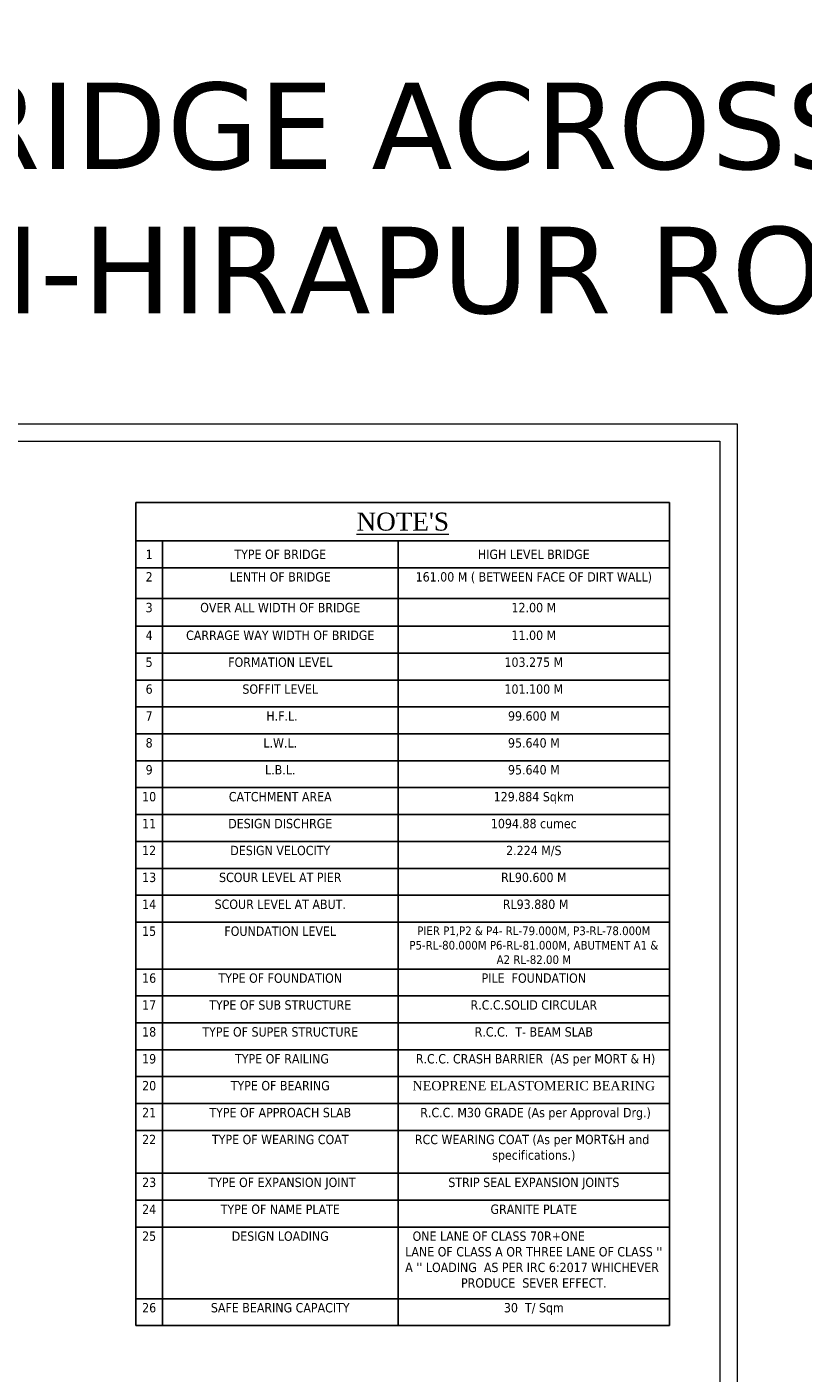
# Model space of a CAD drawing. Header units: millimetres. Extents: x -20950785 to 389010297, y -11535949 to 14056629.
# Tile 355 of 654: x 14850500 to 14940258, y -2447676 to -2292018. Entities that reach past the tile are written whole.
import ezdxf

# ---------------------------------------------------------------- set-up
doc = ezdxf.new("R2010")
doc.units = ezdxf.units.MM
doc.header["$LTSCALE"] = 60
doc.header["$MEASUREMENT"] = 0
doc.styles.add('style1', font='txt.shx', dxfattribs={"height": 1})

# ---------------------------------------------------------------- blocks, each defined once
blk = doc.blocks.new('*T1819')
at = {"color": 0, "linetype": 'ByBlock', "lineweight": -2, "ltscale": 2, "transparency": 16777216}
for p, q in [((0, 0), (61730, 0)), ((0, 0), (0, -95172)), ((61730, 0), (61730, -95172)), ((0, -4443), (61730, -4443)), ((3081, -4443), (3081, -95172)), ((30320, -4443), (30320, -95172)), ((0, -7553), (61730, -7553)), ((0, -11103), (61730, -11103)), ((0, -14308), (61730, -14308)), ((0, -17419), (61730, -17419)), ((0, -20529), (61730, -20529)), ((0, -23639), (61730, -23639)), ((0, -26750), (61730, -26750)), ((0, -29860), (61730, -29860)), ((0, -32970), (61730, -32970)), ((0, -36081), (61730, -36081)), ((0, -39191), (61730, -39191)), ((0, -42302), (61730, -42302)), ((0, -45412), (61730, -45412)), ((0, -48522), (61730, -48522)), ((0, -53946), (61730, -53946)), ((0, -57057), (61730, -57057)), ((0, -60167), (61730, -60167)), ((0, -63277), (61730, -63277)), ((0, -66388), (61730, -66388)), ((0, -69498), (61730, -69498)), ((0, -72609), (61730, -72609)), ((0, -77566), (61730, -77566)), ((0, -80677), (61730, -80677)), ((0, -83787), (61730, -83787)), ((0, -92062), (61730, -92062)), ((0, -95172), (61730, -95172))]:
    blk.add_line(p, q, dxfattribs=at)
at = {"color": 0, "linetype": 'Continuous', "lineweight": 9, "ltscale": 2, "transparency": 16777216}
for s, insert, char_height, width, attachment_point in [("{\\fTimes New Roman|b0|i0|c0|p18;\\L\\C256;NOTE'S}", (30865, -2221), 2081.86, 60731.2, 5), ('{\\fTahoma|b0|i0|c0|p34;\\C256;1', (1541, -5998), 1082.46, 2081.86, 5), ('{\\fTahoma|b0|i0|c0|p34;\\C256;TYPE OF BRIDGE}', (16701, -5998), 1082.46, 26239.82, 5), ('{\\fTahoma|b0|i0|c0|p34;\\C256;HIGH LEVEL BRIDGE}', (46025, -5998), 1082.46, 30410.94, 5), ('{\\fTahoma|b0|i0|c0|p34;\\C256;2', (1541, -8053), 1082.46, 2081.86, 2), ('{\\fTahoma|b0|i0|c0|p34;\\C256;LENTH OF BRIDGE }', (16701, -8053), 1082.46, 26239.82, 2), ('{\\fTahoma|b0|i0|c0|p34;\\C256;161.00 M ( BETWEEN FACE OF DIRT WALL)  }', (46025, -8053), 1082.46, 30410.94, 2), ('{\\fTahoma|b0|i0|c0|p34;\\C256;3', (1541, -11603), 1082.46, 2081.86, 2), ('{\\fTahoma|b0|i0|c0|p34;\\C256;OVER ALL WIDTH OF BRIDGE}', (16701, -11603), 1082.46, 26239.82, 2), ('{\\fTahoma|b0|i0|c0|p34;\\C256;12.00 M}', (46025, -11603), 1082.46, 30410.94, 2), ('{\\fTahoma|b0|i0|c0|p34;\\C256;4', (1541, -14808), 1082.46, 2081.86, 2), ('{\\fTahoma|b0|i0|c0|p34;\\C256;CARRAGE WAY WIDTH OF BRIDGE }', (16701, -14808), 1082.46, 26239.82, 2), ('{\\fTahoma|b0|i0|c0|p34;\\C256;11.00 M}', (46025, -14808), 1082.46, 30410.94, 2), ('{\\fTahoma|b0|i0|c0|p34;\\C256;5', (1541, -17918), 1082.46, 2081.86, 2), ('{\\fTahoma|b0|i0|c0|p34;\\C256;FORMATION LEVEL   }', (16701, -17918), 1082.46, 26239.82, 2), ('{\\fTahoma|b0|i0|c0|p34;\\C256;103.275 M}', (46025, -17918), 1082.46, 30410.94, 2), ('{\\fTahoma|b0|i0|c0|p34;\\C256;6', (1541, -21029), 1082.46, 2081.86, 2), ('{\\fTahoma|b0|i0|c0|p34;\\C256;SOFFIT LEVEL}', (16701, -21029), 1082.46, 26239.82, 2), ('{\\fTahoma|b0|i0|c0|p34;\\C256;101.100 M}', (46025, -21029), 1082.46, 30410.94, 2), ('{\\fTahoma|b0|i0|c0|p34;\\C256;7', (1541, -24139), 1082.46, 2081.86, 2), ('{\\fTahoma|b0|i0|c0|p34;\\C256; H.F.L. }', (16701, -24139), 1082.46, 26239.82, 2), ('{\\fTahoma|b0|i0|c0|p34;\\C256;99.600 M}', (46025, -24139), 1082.46, 30410.94, 2), ('{\\fTahoma|b0|i0|c0|p34;\\C256;8', (1541, -27249), 1082.46, 2081.86, 2), ('{\\fTahoma|b0|i0|c0|p34;\\C256;L.W.L.  }', (16701, -27249), 1082.46, 26239.82, 2), ('{\\fTahoma|b0|i0|c0|p34;\\C256;95.640 M}', (46025, -27249), 1082.46, 30410.94, 2), ('{\\fTahoma|b0|i0|c0|p34;\\C256;9', (1541, -30360), 1082.46, 2081.86, 2), ('{\\fTahoma|b0|i0|c0|p34;\\C256;L.B.L.  }', (16701, -30360), 1082.46, 26239.82, 2), ('{\\fTahoma|b0|i0|c0|p34;\\C256;95.640 M}', (46025, -30360), 1082.46, 30410.94, 2), ('{\\fTahoma|b0|i0|c0|p34;\\C256;10', (1541, -33470), 1082.46, 2081.86, 2), ('{\\fTahoma|b0|i0|c0|p34;\\C256;CATCHMENT AREA}', (16701, -33470), 1082.46, 26239.82, 2), ('{\\fTahoma|b0|i0|c0|p34;\\C256;129.884 Sqkm }', (46025, -33470), 1082.46, 30410.94, 2), ('{\\fTahoma|b0|i0|c0|p34;\\C256;11', (1541, -36581), 1082.46, 2081.86, 2), ('{\\fTahoma|b0|i0|c0|p34;\\C256;DESIGN DISCHRGE }', (16701, -36581), 1082.46, 26239.82, 2), ('{\\fTahoma|b0|i0|c0|p34;\\C256;1094.88 cumec}', (46025, -36581), 1082.46, 30410.94, 2), ('{\\fTahoma|b0|i0|c0|p34;\\C256;12', (1541, -39691), 1082.46, 2081.86, 2), ('{\\fTahoma|b0|i0|c0|p34;\\C256;DESIGN VELOCITY}', (16701, -39691), 1082.46, 26239.82, 2), ('{\\fTahoma|b0|i0|c0|p34;\\C256;2.224 M/S}', (46025, -39691), 1082.46, 30410.94, 2), ('{\\fTahoma|b0|i0|c0|p34;\\C256;13', (1541, -42801), 1082.46, 2081.86, 2), ('{\\fTahoma|b0|i0|c0|p34;\\C256;SCOUR LEVEL AT PIER}', (16701, -42801), 1082.46, 26239.82, 2), ('{\\fTahoma|b0|i0|c0|p34;\\C256;RL90.600 M}', (46025, -42801), 1082.46, 30410.94, 2), ('{\\fTahoma|b0|i0|c0|p34;\\C256;14', (1541, -45912), 1082.46, 2081.86, 2), ('{\\fTahoma|b0|i0|c0|p34;\\C256;SCOUR LEVEL AT ABUT.}', (16701, -45912), 1082.46, 26239.82, 2), ('{\\fTahoma|b0|i0|c0|p34;\\C256; RL93.880 M}', (46025, -45912), 1082.46, 30410.94, 2), ('{\\fTahoma|b0|i0|c0|p34;\\C256;15', (1541, -49022), 1082.46, 2081.86, 2), ('{\\fTahoma|b0|i0|c0|p34;\\C256;FOUNDATION LEVEL}', (16701, -49022), 1082.46, 26239.82, 2), ('{\\fTahoma|b0|i0|c0|p34;\\C256;PIER P1,P2 & P4- RL-79.000M, P3-RL-78.000M P5-RL-80.000M P6-RL-81.000M, ABUTMENT A1 & A2 RL-82.00 M}', (46025, -49022), 1000, 30410.94, 2), ('{\\fTahoma|b0|i0|c0|p34;\\C256;16', (1541, -54446), 1082.46, 2081.86, 2), ('{\\fTahoma|b0|i0|c0|p34;\\C256;TYPE OF FOUNDATION}', (16701, -54446), 1082.46, 26239.82, 2), ('{\\fTahoma|b0|i0|c0|p34;\\C256;PILE  FOUNDATION }', (46025, -54446), 1082.46, 30410.94, 2), ('{\\fTahoma|b0|i0|c0|p34;\\C256;17', (1541, -57556), 1082.46, 2081.86, 2), ('{\\fTahoma|b0|i0|c0|p34;\\C256;TYPE OF SUB STRUCTURE }', (16701, -57556), 1082.46, 26239.82, 2), ('{\\fTahoma|b0|i0|c0|p34;\\C256;R.C.C.SOLID CIRCULAR}', (46025, -57556), 1082.46, 30410.94, 2), ('{\\fTahoma|b0|i0|c0|p34;\\C256;18', (1541, -60667), 1082.46, 2081.86, 2), ('{\\fTahoma|b0|i0|c0|p34;\\C256;TYPE OF SUPER STRUCTURE }', (16701, -60667), 1082.46, 26239.82, 2), ('{\\fTahoma|b0|i0|c0|p34;\\C256;R.C.C.  T- BEAM SLAB }', (46025, -60667), 1082.46, 30410.94, 2), ('{\\fTahoma|b0|i0|c0|p34;\\C256;19', (1541, -63777), 1082.46, 2081.86, 2), ('{\\fTahoma|b0|i0|c0|p34;\\C256; TYPE OF RAILING}', (16701, -63777), 1082.46, 26239.82, 2), ('{\\fTahoma|b0|i0|c0|p34;\\C256; R.C.C. CRASH BARRIER  (AS per MORT & H)}', (46025, -63777), 1082.46, 30410.94, 2), ('{\\fTahoma|b0|i0|c0|p34;\\C256;20', (1541, -66887), 1082.46, 2081.86, 2), ('{\\fTahoma|b0|i0|c0|p34;\\C256;TYPE OF BEARING   }', (16701, -66887), 1082.46, 26239.82, 2), ('{\\fTimes New Roman|b0|i0|c0|p18;\\C256;NEOPRENE ELASTOMERIC BEARING}', (46025, -66887), 1082.46, 30410.94, 2), ('{\\fTahoma|b0|i0|c0|p34;\\C256;21', (1541, -69998), 1082.46, 2081.86, 2), ('{\\fTahoma|b0|i0|c0|p34;\\C256;TYPE OF APPROACH SLAB }', (16701, -69998), 1082.46, 26239.82, 2), ('{\\fTahoma|b0|i0|c0|p34;\\C256; R.C.C. M30 GRADE (As per Approval Drg.)}', (46025, -69998), 1082.46, 30410.94, 2), ('{\\fTahoma|b0|i0|c0|p34;\\C256;22', (1541, -73108), 1082.46, 2081.86, 2), ('{\\fTahoma|b0|i0|c0|p34;\\C256;TYPE OF WEARING COAT}', (16701, -73108), 1082.46, 26239.82, 2), ('{\\fTahoma|b0|i0|c0|p34;\\C256;RCC WEARING COAT (As per MORT&H and  specifications.)}', (46025, -73108), 1082.46, 30410.94, 2), ('{\\fTahoma|b0|i0|c0|p34;\\C256;23', (1541, -78066), 1082.46, 2081.86, 2), ('{\\fTahoma|b0|i0|c0|p34;\\C256; TYPE OF EXPANSION JOINT}', (16701, -78066), 1082.46, 26239.82, 2), ('{\\fTahoma|b0|i0|c0|p34;\\C256;STRIP SEAL EXPANSION JOINTS}', (46025, -78066), 1082.46, 30410.94, 2), ('{\\fTahoma|b0|i0|c0|p34;\\C256;24', (1541, -81176), 1082.46, 2081.86, 2), ('{\\fTahoma|b0|i0|c0|p34;\\C256;TYPE OF NAME PLATE   }', (16701, -81176), 1082.46, 26239.82, 2), ('{\\fTahoma|b0|i0|c0|p34;\\C256;GRANITE PLATE}', (46025, -81176), 1082.46, 30410.94, 2), ('{\\fTahoma|b0|i0|c0|p34;\\C256;25', (1541, -84287), 1082.46, 2081.86, 2), ('{\\fTahoma|b0|i0|c0|p34;\\C256;DESIGN LOADING}', (16701, -84287), 1082.46, 26239.82, 2), ("{\\fTahoma|b0|i0|c0|p34;\\C256;ONE LANE OF CLASS 70R+ONE                     LANE OF CLASS A OR THREE LANE OF CLASS '' A '' LOADING  AS PER IRC 6:2017 WHICHEVER  PRODUCE  SEVER EFFECT.}", (46025, -84287), 1082.456, 30410.94, 2), ('{\\fTahoma|b0|i0|c0|p34;\\C256;26', (1541, -92561), 1082.46, 2081.86, 2), ('{\\fTahoma|b0|i0|c0|p34;\\C256;SAFE BEARING CAPACITY }', (16701, -92561), 1082.46, 26239.82, 2), ('{\\fTahoma|b0|i0|c0|p34;\\C256;30  T/ Sqm}', (46025, -92561), 1082.46, 30410.94, 2)]:
    blk.add_mtext(s, dxfattribs=dict(at, insert=insert, char_height=char_height, width=width, attachment_point=attachment_point))

msp = doc.modelspace()

# ---------------------------------------------------------------- linework, layer by layer
at = {"color": 7, "linetype": 'Continuous', "lineweight": 9, "ltscale": 2}
for points in [[(14595241.9, -2337928.73), (14932618.09, -2337928.73), (14932618.09, -2577974.94), (14595241.9, -2577974.94)], [(14597241.9, -2339928.73), (14930618.09, -2339928.73), (14930618.09, -2575974.94), (14597241.9, -2575974.94)]]:
    msp.add_lwpolyline(points, close=True, dxfattribs=at)
msp.add_circle((14746250.9, -2442527.94), 347474.95, dxfattribs=at)

# ---------------------------------------------------------------- block references
msp.add_blockref('*T1819', (14863094.08, -2347012.93))

# ---------------------------------------------------------------- texts
at = {"linetype": 'Continuous', "lineweight": 9, "insert": (14567545.71, -2298452.55, -64476.19), "char_height": 10000, "width": 426432.7641, "attachment_point": 1, "style": 'style1'}
msp.add_mtext('\\pi37433.97777;{\\fVerdana|b0|i0|c0|p34;CONSTRUCTION OF HIGH  LEVEL BRIDGE ACROSS \\P\\pi13491.73465;KALIBEDA NALLA IN KM-2/10 ON MAKDI-HIRAPUR ROAD.\\fTimes New Roman|b0|i0|c0|p18;   }', dxfattribs=at)

doc.saveas('drawing.dxf')
